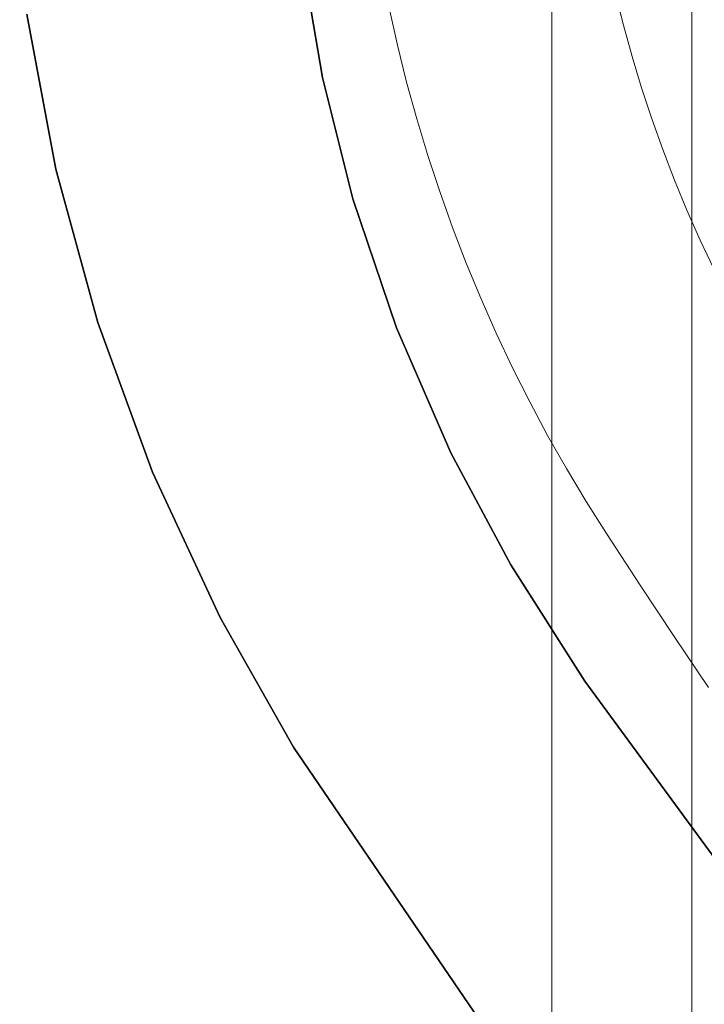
# Model space of a CAD drawing. Header units: inches. Extents: x -412 to -304, y -62 to 18.
# Tile 581 of 656: x -360.447 to -360.254, y -5.521 to -5.244. Entities that reach past the tile are written whole.
import ezdxf

# ---------------------------------------------------------------- set-up
doc = ezdxf.new("R2010")
doc.units = ezdxf.units.IN
doc.header["$LTSCALE"] = 32
doc.header["$MEASUREMENT"] = 0
doc.linetypes.add('Dash Style-1', pattern=[0.083328, 0.041656, -0.041672])
for name, color, linetype, lineweight in [('Black', 7, 'Continuous', 18), ('DashLineFill', 7, 'Dash Style-1', 13), ('Drawing', 7, 'Continuous', 18), ('Metal_HtAdjMech', 7, 'Continuous', 18), ('Metal_MP', 7, 'Continuous', 5), ('None', 7, 'Continuous', 18), ('Plastic-MPWireManager', 7, 'Continuous', 25), ('SolidLine', 7, 'Continuous', 15), ('Wood_1-H', 7, 'Continuous', 13)]:
    doc.layers.add(name, color=color, linetype=linetype, lineweight=lineweight)

# ---------------------------------------------------------------- blocks, each defined once
blk = doc.blocks.new('Group-20')
at = {"layer": 'Black'}
for points in [[(-34.54794, 16.53613, 28.9791), (34.54794, 16.53613, 28.9791), (34.54794, -16.53613, 28.9791), (-34.54794, -16.53613, 28.9791)], [(-34.54794, 16.53613, 27.70079), (34.54794, 16.53613, 27.70079), (34.54794, -16.53613, 27.70079), (-34.54794, -16.53613, 27.70079)]]:
    blk.add_3dface(points, dxfattribs=at)
at = {"layer": 'Wood_1-H'}
for points in [[(-35.96494, 17.95313, 28.99879), (35.96494, 17.95313, 28.99879), (35.96494, -17.95313, 28.99879), (-35.96494, -17.95313, 28.99879)], [(-35.96494, 17.95313, 28.9791), (35.96494, 17.95313, 28.9791), (35.96494, -17.95313, 28.9791), (-35.96494, -17.95313, 28.9791)]]:
    blk.add_3dface(points, dxfattribs=at)
blk = doc.blocks.new('MPHtAdjLegCoverPower (3D)')
at = {"layer": 'Metal_MP'}
for points, invisible_edges in [([(-2.26519, -1.31396, 23.83612), (-2.27013, -1.29308, 23.83612), (-2.20649, -1.28904, 23.83612), (-2.26519, -1.31396, 23.83612)], 15), ([(-2.26519, -1.31396, 2.26132), (-2.27013, -1.29308, 2.26132), (-2.20649, -1.28904, 2.26132), (-2.26519, -1.31396, 2.26132)], 15), ([(-2.26519, -1.31396, 23.83612), (-2.20649, -1.28904, 23.83612), (-2.20427, -1.29795, 23.83612), (-2.26519, -1.31396, 23.83612)], 13), ([(-2.26519, -1.31396, 2.26132), (-2.20649, -1.28904, 2.26132), (-2.20427, -1.29795, 2.26132), (-2.26519, -1.31396, 2.26132)], 13), ([(-2.26519, -1.31396, 23.83612), (-2.26779, -1.30355, 23.83612), (-2.27013, -1.29308, 23.83612), (-2.26519, -1.31396, 23.83612)], 12), ([(-2.26519, -1.31396, 2.26132), (-2.26779, -1.30355, 2.26132), (-2.27013, -1.29308, 2.26132), (-2.26519, -1.31396, 2.26132)], 12), ([(-2.26519, -1.31396, 23.83612), (-2.20427, -1.29795, 23.83612), (-2.20183, -1.3068, 23.83612), (-2.26519, -1.31396, 23.83612)], 13), ([(-2.26519, -1.31396, 2.26132), (-2.20427, -1.29795, 2.26132), (-2.20183, -1.3068, 2.26132), (-2.26519, -1.31396, 2.26132)], 13), ([(-2.26519, -1.31396, 23.83612), (-2.20183, -1.3068, 23.83612), (-2.19917, -1.31559, 23.83612), (-2.26519, -1.31396, 23.83612)], 13), ([(-2.26519, -1.31396, 2.26132), (-2.20183, -1.3068, 2.26132), (-2.19917, -1.31559, 2.26132), (-2.26519, -1.31396, 2.26132)], 13), ([(-2.25923, -1.33456, 23.83612), (-2.26234, -1.3243, 23.83612), (-2.26519, -1.31396, 23.83612), (-2.25923, -1.33456, 23.83612)], 12), ([(-2.25588, -1.34475, 23.83612), (-2.25923, -1.33456, 23.83612), (-2.26519, -1.31396, 23.83612), (-2.25588, -1.34475, 23.83612)], 14), ([(-2.24842, -1.36486, 23.83612), (-2.25588, -1.34475, 23.83612), (-2.26519, -1.31396, 23.83612), (-2.24842, -1.36486, 23.83612)], 15), ([(-2.24842, -1.36486, 23.83612), (-2.26519, -1.31396, 23.83612), (-2.19917, -1.31559, 23.83612), (-2.24842, -1.36486, 23.83612)], 15), ([(-2.25923, -1.33456, 2.26132), (-2.26234, -1.3243, 2.26132), (-2.26519, -1.31396, 2.26132), (-2.25923, -1.33456, 2.26132)], 12), ([(-2.25588, -1.34475, 2.26132), (-2.25923, -1.33456, 2.26132), (-2.26519, -1.31396, 2.26132), (-2.25588, -1.34475, 2.26132)], 14), ([(-2.24842, -1.36486, 2.26132), (-2.25588, -1.34475, 2.26132), (-2.26519, -1.31396, 2.26132), (-2.24842, -1.36486, 2.26132)], 15), ([(-2.24842, -1.36486, 2.26132), (-2.26519, -1.31396, 2.26132), (-2.19917, -1.31559, 2.26132), (-2.24842, -1.36486, 2.26132)], 15), ([(-2.24842, -1.36486, 23.83612), (-2.19917, -1.31559, 23.83612), (-2.1963, -1.32431, 23.83612), (-2.24842, -1.36486, 23.83612)], 13), ([(-2.24842, -1.36486, 2.26132), (-2.19917, -1.31559, 2.26132), (-2.1963, -1.32431, 2.26132), (-2.24842, -1.36486, 2.26132)], 13), ([(-2.24842, -1.36486, 23.83612), (-2.1963, -1.32431, 23.83612), (-2.19321, -1.33295, 23.83612), (-2.24842, -1.36486, 23.83612)], 13), ([(-2.24842, -1.36486, 2.26132), (-2.1963, -1.32431, 2.26132), (-2.19321, -1.33295, 2.26132), (-2.24842, -1.36486, 2.26132)], 13), ([(-2.24842, -1.36486, 23.83612), (-2.19321, -1.33295, 23.83612), (-2.18991, -1.34152, 23.83612), (-2.24842, -1.36486, 23.83612)], 13), ([(-2.24842, -1.36486, 2.26132), (-2.19321, -1.33295, 2.26132), (-2.18991, -1.34152, 2.26132), (-2.24842, -1.36486, 2.26132)], 13), ([(-2.24842, -1.36486, 23.83612), (-2.18991, -1.34152, 23.83612), (-2.18641, -1.35, 23.83612), (-2.24842, -1.36486, 23.83612)], 13), ([(-2.24842, -1.36486, 2.26132), (-2.18991, -1.34152, 2.26132), (-2.18641, -1.35, 2.26132), (-2.24842, -1.36486, 2.26132)], 13), ([(-2.24842, -1.36486, 23.83612), (-2.25227, -1.35485, 23.83612), (-2.25588, -1.34475, 23.83612), (-2.24842, -1.36486, 23.83612)], 12), ([(-2.24842, -1.36486, 2.26132), (-2.25227, -1.35485, 2.26132), (-2.25588, -1.34475, 2.26132), (-2.24842, -1.36486, 2.26132)], 12), ([(-2.24842, -1.36486, 23.83612), (-2.18641, -1.35, 23.83612), (-2.18269, -1.3584, 23.83612), (-2.24842, -1.36486, 23.83612)], 13), ([(-2.24842, -1.36486, 2.26132), (-2.18641, -1.35, 2.26132), (-2.18269, -1.3584, 2.26132), (-2.24842, -1.36486, 2.26132)], 13), ([(-2.23059, -1.40386, 23.83612), (-2.24842, -1.36486, 23.83612), (-2.18269, -1.3584, 23.83612), (-2.23059, -1.40386, 23.83612)], 15), ([(-2.23059, -1.40386, 2.26132), (-2.24842, -1.36486, 2.26132), (-2.18269, -1.3584, 2.26132), (-2.23059, -1.40386, 2.26132)], 15), ([(-2.23059, -1.40386, 23.83612), (-2.18269, -1.3584, 23.83612), (-2.17878, -1.3667, 23.83612), (-2.23059, -1.40386, 23.83612)], 13), ([(-2.23059, -1.40386, 2.26132), (-2.18269, -1.3584, 2.26132), (-2.17878, -1.3667, 2.26132), (-2.23059, -1.40386, 2.26132)], 13), ([(-2.23999, -1.38458, 23.83612), (-2.24432, -1.37477, 23.83612), (-2.24842, -1.36486, 23.83612), (-2.23999, -1.38458, 23.83612)], 12), ([(-2.23059, -1.40386, 23.83612), (-2.23999, -1.38458, 23.83612), (-2.24842, -1.36486, 23.83612), (-2.23059, -1.40386, 23.83612)], 15), ([(-2.23999, -1.38458, 2.26132), (-2.24432, -1.37477, 2.26132), (-2.24842, -1.36486, 2.26132), (-2.23999, -1.38458, 2.26132)], 12), ([(-2.23059, -1.40386, 2.26132), (-2.23999, -1.38458, 2.26132), (-2.24842, -1.36486, 2.26132), (-2.23059, -1.40386, 2.26132)], 15), ([(-2.23059, -1.40386, 23.83612), (-2.17878, -1.3667, 23.83612), (-2.17466, -1.3749, 23.83612), (-2.23059, -1.40386, 23.83612)], 13), ([(-2.23059, -1.40386, 2.26132), (-2.17878, -1.3667, 2.26132), (-2.17466, -1.3749, 2.26132), (-2.23059, -1.40386, 2.26132)], 13), ([(-2.23059, -1.40386, 23.83612), (-2.17466, -1.3749, 23.83612), (-2.17034, -1.383, 23.83612), (-2.23059, -1.40386, 23.83612)], 13), ([(-2.23059, -1.40386, 2.26132), (-2.17466, -1.3749, 2.26132), (-2.17034, -1.383, 2.26132), (-2.23059, -1.40386, 2.26132)], 13), ([(-2.23059, -1.40386, 23.83612), (-2.23541, -1.39428, 23.83612), (-2.23999, -1.38458, 23.83612), (-2.23059, -1.40386, 23.83612)], 12), ([(-2.23059, -1.40386, 2.26132), (-2.23541, -1.39428, 2.26132), (-2.23999, -1.38458, 2.26132), (-2.23059, -1.40386, 2.26132)], 12), ([(-2.23059, -1.40386, 23.83612), (-2.17034, -1.383, 23.83612), (-2.16582, -1.39099, 23.83612), (-2.23059, -1.40386, 23.83612)], 13), ([(-2.23059, -1.40386, 2.26132), (-2.17034, -1.383, 2.26132), (-2.16582, -1.39099, 2.26132), (-2.23059, -1.40386, 2.26132)], 13), ([(-2.20903, -1.44093, 23.83612), (-2.23059, -1.40386, 23.83612), (-2.16582, -1.39099, 23.83612), (-2.20903, -1.44093, 23.83612)], 15), ([(-2.20903, -1.44093, 2.26132), (-2.23059, -1.40386, 2.26132), (-2.16582, -1.39099, 2.26132), (-2.20903, -1.44093, 2.26132)], 15), ([(-2.20903, -1.44093, 23.83612), (-2.16582, -1.39099, 23.83612), (-2.1611, -1.39887, 23.83612), (-2.20903, -1.44093, 23.83612)], 13), ([(-2.20903, -1.44093, 2.26132), (-2.16582, -1.39099, 2.26132), (-2.1611, -1.39887, 2.26132), (-2.20903, -1.44093, 2.26132)], 13), ([(-2.20903, -1.44093, 23.83612), (-2.1611, -1.39887, 23.83612), (-2.1562, -1.40663, 23.83612), (-2.20903, -1.44093, 23.83612)], 13), ([(-2.20903, -1.44093, 2.26132), (-2.1611, -1.39887, 2.26132), (-2.1562, -1.40663, 2.26132), (-2.20903, -1.44093, 2.26132)], 13), ([(-2.22027, -1.42266, 23.83612), (-2.22555, -1.41333, 23.83612), (-2.23059, -1.40386, 23.83612), (-2.22027, -1.42266, 23.83612)], 12), ([(-2.20903, -1.44093, 23.83612), (-2.22027, -1.42266, 23.83612), (-2.23059, -1.40386, 23.83612), (-2.20903, -1.44093, 23.83612)], 15), ([(-2.22027, -1.42266, 2.26132), (-2.22555, -1.41333, 2.26132), (-2.23059, -1.40386, 2.26132), (-2.22027, -1.42266, 2.26132)], 12), ([(-2.20903, -1.44093, 2.26132), (-2.22027, -1.42266, 2.26132), (-2.23059, -1.40386, 2.26132), (-2.20903, -1.44093, 2.26132)], 15), ([(-2.20903, -1.44093, 23.83612), (-2.1562, -1.40663, 23.83612), (-2.14695, -1.42077, 23.83612), (-2.20903, -1.44093, 23.83612)], 13), ([(-2.20903, -1.44093, 2.26132), (-2.1562, -1.40663, 2.26132), (-2.14695, -1.42077, 2.26132), (-2.20903, -1.44093, 2.26132)], 13), ([(-2.20903, -1.44093, 23.83612), (-2.21476, -1.43187, 23.83612), (-2.22027, -1.42266, 23.83612), (-2.20903, -1.44093, 23.83612)], 12), ([(-2.20903, -1.44093, 2.26132), (-2.21476, -1.43187, 2.26132), (-2.22027, -1.42266, 2.26132), (-2.20903, -1.44093, 2.26132)], 12), ([(-2.18031, -1.48422, 23.83612), (-2.20903, -1.44093, 23.83612), (-2.14695, -1.42077, 23.83612), (-2.18031, -1.48422, 23.83612)], 15), ([(-2.18031, -1.48422, 2.26132), (-2.20903, -1.44093, 2.26132), (-2.14695, -1.42077, 2.26132), (-2.18031, -1.48422, 2.26132)], 15), ([(-2.18998, -1.46986, 23.83612), (-2.19955, -1.45543, 23.83612), (-2.20903, -1.44093, 23.83612), (-2.18998, -1.46986, 23.83612)], 12), ([(-2.18031, -1.48422, 23.83612), (-2.18998, -1.46986, 23.83612), (-2.20903, -1.44093, 23.83612), (-2.18031, -1.48422, 23.83612)], 14), ([(-2.18998, -1.46986, 2.26132), (-2.19955, -1.45543, 2.26132), (-2.20903, -1.44093, 2.26132), (-2.18998, -1.46986, 2.26132)], 12), ([(-2.18031, -1.48422, 2.26132), (-2.18998, -1.46986, 2.26132), (-2.20903, -1.44093, 2.26132), (-2.18031, -1.48422, 2.26132)], 14)]:
    blk.add_3dface(points, dxfattribs=dict(at, invisible_edges=invisible_edges))
for points in [[(-2.20427, -1.29795, 2.26132), (-2.20427, -1.29795, 23.83612), (-2.20649, -1.28904, 23.83612), (-2.20649, -1.28904, 2.26132)], [(-2.27013, -1.29308, 2.26132), (-2.27013, -1.29308, 23.83612), (-2.26779, -1.30355, 23.83612), (-2.26779, -1.30355, 2.26132)], [(-2.20183, -1.3068, 2.26132), (-2.20183, -1.3068, 23.83612), (-2.20427, -1.29795, 23.83612), (-2.20427, -1.29795, 2.26132)], [(-2.26779, -1.30355, 2.26132), (-2.26779, -1.30355, 23.83612), (-2.26519, -1.31396, 23.83612), (-2.26519, -1.31396, 2.26132)], [(-2.19917, -1.31559, 2.26132), (-2.19917, -1.31559, 23.83612), (-2.20183, -1.3068, 23.83612), (-2.20183, -1.3068, 2.26132)], [(-2.26519, -1.31396, 2.26132), (-2.26519, -1.31396, 23.83612), (-2.26234, -1.3243, 23.83612), (-2.26234, -1.3243, 2.26132)], [(-2.1963, -1.32431, 2.26132), (-2.1963, -1.32431, 23.83612), (-2.19917, -1.31559, 23.83612), (-2.19917, -1.31559, 2.26132)], [(-2.26234, -1.3243, 2.26132), (-2.26234, -1.3243, 23.83612), (-2.25923, -1.33456, 23.83612), (-2.25923, -1.33456, 2.26132)], [(-2.19321, -1.33295, 2.26132), (-2.19321, -1.33295, 23.83612), (-2.1963, -1.32431, 23.83612), (-2.1963, -1.32431, 2.26132)], [(-2.25923, -1.33456, 2.26132), (-2.25923, -1.33456, 23.83612), (-2.25588, -1.34475, 23.83612), (-2.25588, -1.34475, 2.26132)], [(-2.18991, -1.34152, 2.26132), (-2.18991, -1.34152, 23.83612), (-2.19321, -1.33295, 23.83612), (-2.19321, -1.33295, 2.26132)], [(-2.18641, -1.35, 2.26132), (-2.18641, -1.35, 23.83612), (-2.18991, -1.34152, 23.83612), (-2.18991, -1.34152, 2.26132)], [(-2.25588, -1.34475, 2.26132), (-2.25588, -1.34475, 23.83612), (-2.25227, -1.35485, 23.83612), (-2.25227, -1.35485, 2.26132)], [(-2.18269, -1.3584, 2.26132), (-2.18269, -1.3584, 23.83612), (-2.18641, -1.35, 23.83612), (-2.18641, -1.35, 2.26132)], [(-2.25227, -1.35485, 2.26132), (-2.25227, -1.35485, 23.83612), (-2.24842, -1.36486, 23.83612), (-2.24842, -1.36486, 2.26132)], [(-2.17878, -1.3667, 2.26132), (-2.17878, -1.3667, 23.83612), (-2.18269, -1.3584, 23.83612), (-2.18269, -1.3584, 2.26132)], [(-2.24842, -1.36486, 2.26132), (-2.24842, -1.36486, 23.83612), (-2.24432, -1.37477, 23.83612), (-2.24432, -1.37477, 2.26132)], [(-2.24432, -1.37477, 2.26132), (-2.24432, -1.37477, 23.83612), (-2.23999, -1.38458, 23.83612), (-2.23999, -1.38458, 2.26132)], [(-2.23999, -1.38458, 2.26132), (-2.23999, -1.38458, 23.83612), (-2.23541, -1.39428, 23.83612), (-2.23541, -1.39428, 2.26132)], [(-2.23541, -1.39428, 2.26132), (-2.23541, -1.39428, 23.83612), (-2.23059, -1.40386, 23.83612), (-2.23059, -1.40386, 2.26132)], [(-2.23059, -1.40386, 2.26132), (-2.23059, -1.40386, 23.83612), (-2.22555, -1.41333, 23.83612), (-2.22555, -1.41333, 2.26132)], [(-2.22555, -1.41333, 2.26132), (-2.22555, -1.41333, 23.83612), (-2.22027, -1.42266, 23.83612), (-2.22027, -1.42266, 2.26132)], [(-2.22027, -1.42266, 2.26132), (-2.22027, -1.42266, 23.83612), (-2.21476, -1.43187, 23.83612), (-2.21476, -1.43187, 2.26132)], [(-2.21476, -1.43187, 2.26132), (-2.21476, -1.43187, 23.83612), (-2.20903, -1.44093, 23.83612), (-2.20903, -1.44093, 2.26132)], [(-2.20903, -1.44093, 2.26132), (-2.20903, -1.44093, 23.83612), (-2.19955, -1.45543, 23.83612), (-2.19955, -1.45543, 2.26132)], [(-2.19955, -1.45543, 2.26132), (-2.19955, -1.45543, 23.83612), (-2.18998, -1.46986, 23.83612), (-2.18998, -1.46986, 2.26132)], [(-2.18998, -1.46986, 2.26132), (-2.18998, -1.46986, 23.83612), (-2.18031, -1.48422, 23.83612), (-2.18031, -1.48422, 2.26132)]]:
    blk.add_3dface(points, dxfattribs=at)
at = {"layer": 'Plastic-MPWireManager'}
for points, invisible_edges in [([(-2.37195, -1.29484, 23.9188), (-2.36384, -1.33846, 23.9188), (-2.13573, -1.27553, 23.9188), (-2.13943, -1.25094, 23.9188)], 10), ([(-2.13943, -1.25094, 23.84006), (-2.13573, -1.27553, 23.84006), (-2.28888, -1.31268, 23.84006), (-2.29514, -1.27525, 23.84006)], 10), ([(-2.36384, -1.33846, 23.44636), (-2.37195, -1.29484, 23.44636), (-2.29514, -1.27525, 23.44636), (-2.28888, -1.31268, 23.44636)], 10), ([(-2.36384, -1.33846, 23.9188), (-2.35203, -1.38157, 23.9188), (-2.12998, -1.2998, 23.9188), (-2.13573, -1.27553, 23.9188)], 10), ([(-2.29514, -1.27525, 23.44636), (-2.29514, -1.27525, 23.84006), (-2.28888, -1.31268, 23.84006), (-2.28888, -1.31268, 23.44636)], 5), ([(-2.13573, -1.27553, 23.84006), (-2.12998, -1.2998, 23.84006), (-2.28033, -1.34682, 23.84006), (-2.28888, -1.31268, 23.84006)], 10), ([(-2.36384, -1.33846, 23.44636), (-2.36384, -1.33846, 23.9188), (-2.37195, -1.29484, 23.9188), (-2.37195, -1.29484, 23.44636)], 5), ([(-2.35203, -1.38157, 23.9188), (-2.33661, -1.42371, 23.9188), (-2.1222, -1.32359, 23.9188), (-2.12998, -1.2998, 23.9188)], 10), ([(-2.12998, -1.2998, 23.84006), (-2.1222, -1.32359, 23.84006), (-2.26808, -1.38303, 23.84006), (-2.28033, -1.34682, 23.84006)], 10), ([(-2.28888, -1.31268, 23.44636), (-2.28033, -1.34682, 23.44636), (-2.35203, -1.38157, 23.44636), (-2.36384, -1.33846, 23.44636)], 10), ([(-2.28888, -1.31268, 23.44636), (-2.28888, -1.31268, 23.84006), (-2.28033, -1.34682, 23.84006), (-2.28033, -1.34682, 23.44636)], 5), ([(-2.11243, -1.34672, 23.9188), (-2.1222, -1.32359, 23.9188), (-2.33661, -1.42371, 23.9188), (-2.31766, -1.46452, 23.9188)], 10), ([(-2.2528, -1.4182, 23.84006), (-2.26808, -1.38303, 23.84006), (-2.1222, -1.32359, 23.84006), (-2.11243, -1.34672, 23.84006)], 10), ([(-2.35203, -1.38157, 23.44636), (-2.35203, -1.38157, 23.9188), (-2.36384, -1.33846, 23.9188), (-2.36384, -1.33846, 23.44636)], 5), ([(-2.28033, -1.34682, 23.44636), (-2.26808, -1.38303, 23.44636), (-2.33661, -1.42371, 23.44636), (-2.35203, -1.38157, 23.44636)], 10), ([(-2.31766, -1.46452, 23.9188), (-2.29698, -1.50097, 23.9188), (-2.10157, -1.36751, 23.9188), (-2.11243, -1.34672, 23.9188)], 10), ([(-2.28033, -1.34682, 23.44636), (-2.28033, -1.34682, 23.84006), (-2.26808, -1.38303, 23.84006), (-2.26808, -1.38303, 23.44636)], 5), ([(-2.11243, -1.34672, 23.84006), (-2.10157, -1.36751, 23.84006), (-2.23593, -1.44974, 23.84006), (-2.2528, -1.4182, 23.84006)], 10), ([(-2.06624, -1.4213, 23.9188), (-2.10157, -1.36751, 23.9188), (-2.29698, -1.50097, 23.9188), (-2.23351, -1.59421, 23.9188)], 10), ([(-2.21508, -1.4824, 23.84006), (-2.23593, -1.44974, 23.84006), (-2.10157, -1.36751, 23.84006), (-2.06624, -1.4213, 23.84006)], 10), ([(-2.33661, -1.42371, 23.44636), (-2.33661, -1.42371, 23.9188), (-2.35203, -1.38157, 23.9188), (-2.35203, -1.38157, 23.44636)], 5), ([(-2.31766, -1.46452, 23.44636), (-2.33661, -1.42371, 23.44636), (-2.26808, -1.38303, 23.44636), (-2.2528, -1.4182, 23.44636)], 10), ([(-2.26808, -1.38303, 23.44636), (-2.26808, -1.38303, 23.84006), (-2.2528, -1.4182, 23.84006), (-2.2528, -1.4182, 23.44636)], 5), ([(-2.29698, -1.50097, 23.44636), (-2.31766, -1.46452, 23.44636), (-2.2528, -1.4182, 23.44636), (-2.23593, -1.44974, 23.44636)], 10), ([(-2.2528, -1.4182, 23.44636), (-2.2528, -1.4182, 23.84006), (-2.23593, -1.44974, 23.84006), (-2.23593, -1.44974, 23.44636)], 5), ([(-2.23351, -1.59421, 23.9188), (-2.09434, -1.77307, 23.9188), (-1.94201, -1.58683, 23.9188), (-2.06624, -1.4213, 23.9188)], 10), ([(-2.06624, -1.4213, 23.84006), (-1.94201, -1.58683, 23.84006), (-2.08538, -1.65991, 23.84006), (-2.21508, -1.4824, 23.84006)], 10), ([(-2.31766, -1.46452, 23.44636), (-2.31766, -1.46452, 23.9188), (-2.33661, -1.42371, 23.9188), (-2.33661, -1.42371, 23.44636)], 5), ([(-2.29698, -1.50097, 23.44636), (-2.23593, -1.44974, 23.44636), (-2.21508, -1.4824, 23.44636)], 9), ([(-2.23593, -1.44974, 23.44636), (-2.23593, -1.44974, 23.84006), (-2.21508, -1.4824, 23.84006), (-2.21508, -1.4824, 23.44636)], 5), ([(-2.29698, -1.50097, 23.44636), (-2.29698, -1.50097, 23.9188), (-2.31766, -1.46452, 23.9188), (-2.31766, -1.46452, 23.44636)], 5), ([(-2.23351, -1.59421, 23.44636), (-2.29698, -1.50097, 23.44636), (-2.21508, -1.4824, 23.44636)], 10), ([(-2.21508, -1.4824, 23.44636), (-2.08538, -1.65991, 23.44636), (-2.09434, -1.77307, 23.44636), (-2.23351, -1.59421, 23.44636)], 10), ([(-2.21508, -1.4824, 23.44636), (-2.21508, -1.4824, 23.84006), (-2.08538, -1.65991, 23.84006), (-2.08538, -1.65991, 23.44636)], 5), ([(-2.23351, -1.59421, 23.44636), (-2.23351, -1.59421, 23.9188), (-2.29698, -1.50097, 23.9188), (-2.29698, -1.50097, 23.44636)], 5)]:
    blk.add_3dface(points, dxfattribs=dict(at, invisible_edges=invisible_edges))
blk = doc.blocks.new('TEK04-FrameA (3D)')
at = {"layer": 'Metal_HtAdjMech'}
for points, invisible_edges in [([(0, 0.42393, 10.05044), (8.46457, 0.42393, 10.05044), (8.46457, 0.41441, 10.04649), (0, 0.41441, 10.04649)], 5), ([(0.3937, 0.41441, 11.60705), (8.3624, 0.41441, 11.60705), (8.3624, 0.42393, 11.60311), (0.3937, 0.42393, 11.60311)], 5), ([(0, 0.41441, 10.04649), (8.46457, 0.41441, 10.04649), (8.46457, 0.40458, 10.04339), (0, 0.40458, 10.04339)], 5), ([(8.3624, 0.41324, 11.49949), (0, 0.41324, 11.49949), (4.16339, 0.41339, 11.49606), (7.81988, 0.41339, 11.49606)], 11), ([(0, 0.41324, 11.49949), (0, 0.41339, 11.49606), (4.16339, 0.41339, 11.49606)], 8), ([(0, 0.41324, 10.15405), (7.81988, 0.41339, 10.15748), (4.16339, 0.41339, 10.15748)], 9), ([(4.16339, 0.41339, 10.15748), (0, 0.41339, 10.15748), (0, 0.41324, 10.15405)], 8), ([(0, 0.41324, 10.15405), (20.57087, 0.41324, 10.15405), (12.99705, 0.41339, 10.15748), (7.81988, 0.41339, 10.15748)], 11), ([(4.16339, 0.41339, 11.49606), (0, 0.41339, 11.49606), (1.45669, 0.41339, 11.1811), (1.47385, 0.41339, 11.18035)], 10), ([(1.45669, 0.41339, 10.7874), (0, 0.41339, 10.7628), (4.16339, 0.41339, 10.7628)], 11), ([(0, 0.41339, 10.15748), (4.16339, 0.41339, 10.15748), (4.16339, 0.41339, 10.40354), (0, 0.41339, 10.40354)], 6), ([(0, 0.41339, 10.40354), (4.16339, 0.41339, 10.40354), (4.16339, 0.41339, 10.7628), (0, 0.41339, 10.7628)], 7), ([(0, 0.41324, 11.49949), (8.3624, 0.41324, 11.49949), (8.3624, 0.41279, 11.5029), (0, 0.41279, 11.5029)], 5), ([(0, 0.41279, 10.15064), (20.57087, 0.41279, 10.15064), (20.57087, 0.41324, 10.15405), (0, 0.41324, 10.15405)], 5), ([(0, 0.41279, 11.5029), (8.3624, 0.41279, 11.5029), (8.3624, 0.41204, 11.50625), (0, 0.41204, 11.50625)], 5), ([(0, 0.41204, 10.14729), (20.57087, 0.41204, 10.14729), (20.57087, 0.41279, 10.15064), (0, 0.41279, 10.15064)], 5), ([(0.3937, 0.40458, 11.61015), (8.3624, 0.40458, 11.61015), (8.3624, 0.41441, 11.60705), (0.3937, 0.41441, 11.60705)], 5), ([(4.16339, 0.41339, 10.7628), (1.47385, 0.41339, 10.78815), (1.45669, 0.41339, 10.7874)], 9), ([(1.47385, 0.41339, 11.18035), (1.49088, 0.41339, 11.17811), (4.16339, 0.41339, 11.49606)], 10), ([(4.16339, 0.41339, 10.7628), (1.49088, 0.41339, 10.79039), (1.47385, 0.41339, 10.78815)], 9), ([(4.16339, 0.41339, 11.49606), (1.49088, 0.41339, 11.17811), (1.50764, 0.41339, 11.17439)], 9), ([(1.50764, 0.41339, 10.79411), (1.49088, 0.41339, 10.79039), (4.16339, 0.41339, 10.7628)], 10), ([(1.50764, 0.41339, 11.17439), (1.52402, 0.41339, 11.16923), (4.16339, 0.41339, 11.49606)], 10), ([(4.16339, 0.41339, 10.7628), (1.52402, 0.41339, 10.79927), (1.50764, 0.41339, 10.79411)], 9), ([(1.52402, 0.41339, 11.16923), (1.53989, 0.41339, 11.16266), (4.16339, 0.41339, 11.49606)], 10), ([(1.53989, 0.41339, 10.80584), (1.52402, 0.41339, 10.79927), (4.16339, 0.41339, 10.7628)], 10), ([(4.16339, 0.41339, 11.49606), (1.53989, 0.41339, 11.16266), (1.55512, 0.41339, 11.15473)], 9), ([(4.16339, 0.41339, 10.7628), (1.55512, 0.41339, 10.81377), (1.53989, 0.41339, 10.80584)], 9), ([(1.55512, 0.41339, 11.15473), (1.5696, 0.41339, 11.1455), (4.16339, 0.41339, 11.49606)], 10), ([(1.5696, 0.41339, 10.823), (1.55512, 0.41339, 10.81377), (4.16339, 0.41339, 10.7628)], 10), ([(4.16339, 0.41339, 11.49606), (1.5696, 0.41339, 11.1455), (1.58323, 0.41339, 11.13505)], 9), ([(1.58323, 0.41339, 10.83346), (1.5696, 0.41339, 10.823), (4.16339, 0.41339, 10.7628)], 10), ([(4.16339, 0.41339, 10.7628), (1.59589, 0.41339, 10.84506), (1.58323, 0.41339, 10.83346)], 9), ([(1.58323, 0.41339, 11.13505), (1.59589, 0.41339, 11.12345), (4.16339, 0.41339, 11.49606)], 10), ([(4.16339, 0.41339, 10.7628), (1.60749, 0.41339, 10.85772), (1.59589, 0.41339, 10.84506)], 9), ([(1.59589, 0.41339, 11.12345), (1.60749, 0.41339, 11.11078), (4.16339, 0.41339, 11.49606)], 10), ([(4.16339, 0.41339, 11.49606), (1.60749, 0.41339, 11.11078), (1.61794, 0.41339, 11.09716)], 9), ([(1.61794, 0.41339, 10.87134), (1.60749, 0.41339, 10.85772), (4.16339, 0.41339, 10.7628)], 10), ([(1.61794, 0.41339, 11.09716), (1.62717, 0.41339, 11.08268), (4.16339, 0.41339, 11.49606)], 10), ([(4.16339, 0.41339, 10.7628), (1.62717, 0.41339, 10.88583), (1.61794, 0.41339, 10.87134)], 9), ([(4.16339, 0.41339, 10.7628), (1.6351, 0.41339, 10.90106), (1.62717, 0.41339, 10.88583)], 9), ([(1.62717, 0.41339, 11.08268), (1.6351, 0.41339, 11.06744), (4.16339, 0.41339, 11.49606)], 10), ([(4.16339, 0.41339, 11.49606), (1.6351, 0.41339, 11.06744), (1.64167, 0.41339, 11.05158)], 9), ([(1.64167, 0.41339, 10.91693), (1.6351, 0.41339, 10.90106), (4.16339, 0.41339, 10.7628)], 10), ([(4.16339, 0.41339, 11.49606), (1.64167, 0.41339, 11.05158), (1.64684, 0.41339, 11.0352)], 9), ([(4.16339, 0.41339, 10.7628), (1.64684, 0.41339, 10.9333), (1.64167, 0.41339, 10.91693)], 9), ([(4.16339, 0.41339, 10.7628), (1.65055, 0.41339, 10.95007), (1.64684, 0.41339, 10.9333)], 9), ([(1.64684, 0.41339, 11.0352), (1.65055, 0.41339, 11.01843), (4.16339, 0.41339, 11.49606)], 10), ([(4.16339, 0.41339, 11.49606), (1.65055, 0.41339, 11.01843), (1.65279, 0.41339, 11.00141)], 9), ([(1.65279, 0.41339, 10.9671), (1.65055, 0.41339, 10.95007), (4.16339, 0.41339, 10.7628)], 10), ([(4.16339, 0.41339, 10.7628), (1.65354, 0.41339, 10.98425), (1.65279, 0.41339, 10.9671)], 9), ([(1.65279, 0.41339, 11.00141), (1.65354, 0.41339, 10.98425), (4.16339, 0.41339, 10.7628), (4.16339, 0.41339, 11.49606)], 14), ([(0, 0.41204, 11.50625), (8.3624, 0.41204, 11.50625), (8.3624, 0.41101, 11.50953), (0, 0.41101, 11.50953)], 5), ([(0, 0.41101, 10.14401), (20.57087, 0.41101, 10.14401), (20.57087, 0.41204, 10.14729), (0, 0.41204, 10.14729)], 5), ([(0, 0.41101, 11.50953), (8.3624, 0.41101, 11.50953), (8.3624, 0.4097, 11.5127), (0, 0.4097, 11.5127)], 5), ([(0, 0.4097, 10.14084), (20.57087, 0.4097, 10.14084), (20.57087, 0.41101, 10.14401), (0, 0.41101, 10.14401)], 5), ([(0, 0.4097, 11.5127), (8.3624, 0.4097, 11.5127), (8.3624, 0.40811, 11.51575), (0, 0.40811, 11.51575)], 5), ([(0, 0.40811, 10.1378), (20.57087, 0.40811, 10.1378), (20.57087, 0.4097, 10.14084), (0, 0.4097, 10.14084)], 5), ([(0, 0.40811, 11.51575), (8.3624, 0.40811, 11.51575), (8.3624, 0.40627, 11.51864), (0, 0.40627, 11.51864)], 5), ([(0, 0.40627, 10.1349), (20.57087, 0.40627, 10.1349), (20.57087, 0.40811, 10.1378), (0, 0.40811, 10.1378)], 5), ([(0, 0.40627, 11.51864), (8.3624, 0.40627, 11.51864), (8.3624, 0.40417, 11.52137), (0, 0.40417, 11.52137)], 5), ([(0, 0.40417, 10.13217), (20.57087, 0.40417, 10.13217), (20.57087, 0.40627, 10.1349), (0, 0.40627, 10.1349)], 5), ([(0, 0.40458, 10.04339), (8.46457, 0.40458, 10.04339), (8.46457, 0.39453, 10.04116), (0, 0.39453, 10.04116)], 5), ([(0.3937, 0.39453, 11.61238), (8.3624, 0.39453, 11.61238), (8.3624, 0.40458, 11.61015), (0.3937, 0.40458, 11.61015)], 5), ([(0, 0.40417, 11.52137), (8.3624, 0.40417, 11.52137), (8.3624, 0.40185, 11.5239), (0, 0.40185, 11.5239)], 5), ([(0, 0.40185, 10.12964), (20.57087, 0.40185, 10.12964), (20.57087, 0.40417, 10.13217), (0, 0.40417, 10.13217)], 5), ([(0, 0.40185, 11.5239), (8.3624, 0.40185, 11.5239), (8.3624, 0.39932, 11.52622), (0, 0.39932, 11.52622)], 5), ([(0, 0.39932, 10.12732), (20.57087, 0.39932, 10.12732), (20.57087, 0.40185, 10.12964), (0, 0.40185, 10.12964)], 5), ([(0, 0.39932, 11.52622), (8.3624, 0.39932, 11.52622), (8.3624, 0.3966, 11.52831), (0, 0.3966, 11.52831)], 5), ([(0, 0.3966, 10.12523), (20.57087, 0.3966, 10.12523), (20.57087, 0.39932, 10.12732), (0, 0.39932, 10.12732)], 5), ([(0, 0.3966, 11.52831), (8.3624, 0.3966, 11.52831), (8.3624, 0.3937, 11.53016), (0, 0.3937, 11.53016)], 5), ([(0, 0.3937, 10.12338), (20.57087, 0.3937, 10.12338), (20.57087, 0.3966, 10.12523), (0, 0.3966, 10.12523)], 5), ([(0, 0.39453, 10.04116), (8.46457, 0.39453, 10.04116), (8.46457, 0.38431, 10.03982), (0, 0.38431, 10.03982)], 5), ([(0, 0.3937, 11.53016), (8.3624, 0.3937, 11.53016), (8.3624, 0.39065, 11.53174), (0, 0.39065, 11.53174)], 5), ([(0, 0.39065, 10.1218), (20.57087, 0.39065, 10.1218), (20.57087, 0.3937, 10.12338), (0, 0.3937, 10.12338)], 5), ([(0.3937, 0.38431, 11.61372), (8.3624, 0.38431, 11.61372), (8.3624, 0.39453, 11.61238), (0.3937, 0.39453, 11.61238)], 5), ([(0, 0.39065, 11.53174), (8.3624, 0.39065, 11.53174), (8.3624, 0.38748, 11.53306), (0, 0.38748, 11.53306)], 5), ([(0, 0.38748, 10.12048), (20.57087, 0.38748, 10.12048), (20.57087, 0.39065, 10.1218), (0, 0.39065, 10.1218)], 5), ([(0, 0.38748, 11.53306), (8.3624, 0.38748, 11.53306), (8.3624, 0.38421, 11.53409), (0, 0.38421, 11.53409)], 5), ([(0, 0.38421, 10.11945), (20.57087, 0.38421, 10.11945), (20.57087, 0.38748, 10.12048), (0, 0.38748, 10.12048)], 5), ([(0, 0.38431, 10.03982), (8.46457, 0.38431, 10.03982), (8.46457, 0.37402, 10.03937), (0, 0.37402, 10.03937)], 1), ([(0, 0.38421, 11.53409), (8.3624, 0.38421, 11.53409), (8.3624, 0.38085, 11.53483), (0, 0.38085, 11.53483)], 5), ([(0, 0.38085, 10.11871), (20.57087, 0.38085, 10.11871), (20.57087, 0.38421, 10.11945), (0, 0.38421, 10.11945)], 5), ([(0.3937, 0.37402, 11.61417), (8.3624, 0.37402, 11.61417), (8.3624, 0.38431, 11.61372), (0.3937, 0.38431, 11.61372)], 4), ([(0, 0.38085, 11.53483), (8.3624, 0.38085, 11.53483), (8.3624, 0.37745, 11.53528), (0, 0.37745, 11.53528)], 5), ([(0, 0.37745, 10.11826), (20.57087, 0.37745, 10.11826), (20.57087, 0.38085, 10.11871), (0, 0.38085, 10.11871)], 5), ([(0, 0.37745, 11.53528), (8.3624, 0.37745, 11.53528), (8.3624, 0.37402, 11.53543), (0.3937, 0.37402, 11.53543)], 9), ([(0, 0.37402, 10.11811), (20.57087, 0.37402, 10.11811), (20.57087, 0.37745, 10.11826), (0, 0.37745, 10.11826)], 4), ([(20.57087, 0.37402, 10.11811), (0, 0.37402, 10.11811), (0.60256, 0.13727, 10.11811), (0.61448, 0.1357, 10.11811)], 10), ([(2.17736, -0.13727, 10.03937), (9.25197, 0.37402, 10.03937), (0, -0.37402, 10.03937)], 11), ([(0.63768, 0.12949, 10.03937), (0, 0.37402, 10.03937), (8.46457, 0.37402, 10.03937)], 9), ([(9.25197, 0.37402, 10.03937), (20.57087, 0.37402, 10.03937), (20.57087, -0.37402, 10.03937), (0, -0.37402, 10.03937)], 8), ([(0.61448, 0.1357, 10.11811), (0.62622, 0.1331, 10.11811), (20.57087, 0.37402, 10.11811)], 10), ([(20.57087, 0.37402, 10.11811), (0.62622, 0.1331, 10.11811), (0.63768, 0.12949, 10.11811)], 9), ([(0.63768, 0.12949, 10.11811), (0.64879, 0.12488, 10.11811), (20.57087, 0.37402, 10.11811)], 10), ([(8.46457, 0.37402, 10.03937), (0.64879, 0.12488, 10.03937), (0.63768, 0.12949, 10.03937)], 9), ([(20.57087, 0.37402, 10.11811), (0.64879, 0.12488, 10.11811), (2.16535, 0.1378, 10.11811)], 11), ([(0.65945, 0.11933, 10.03937), (0.64879, 0.12488, 10.03937), (8.46457, 0.37402, 10.03937)], 10), ([(8.46457, 0.37402, 10.03937), (0.66959, 0.11288, 10.03937), (0.65945, 0.11933, 10.03937)], 9), ([(0.67912, 0.10556, 10.03937), (0.66959, 0.11288, 10.03937), (8.46457, 0.37402, 10.03937)], 10), ([(8.46457, 0.37402, 10.03937), (0.68799, 0.09744, 10.03937), (0.67912, 0.10556, 10.03937)], 9), ([(2.16535, 0.1378, 10.03937), (0.68799, 0.09744, 10.03937), (8.46457, 0.37402, 10.03937)], 11), ([(2.16535, 0.1378, 10.11811), (2.17736, 0.13727, 10.11811), (20.57087, 0.37402, 10.11811)], 10), ([(8.46457, 0.37402, 10.03937), (2.17736, 0.13727, 10.03937), (2.16535, 0.1378, 10.03937)], 9), ([(20.57087, 0.37402, 10.11811), (2.17736, 0.13727, 10.11811), (2.18928, 0.1357, 10.11811)], 9), ([(2.18928, 0.1357, 10.03937), (2.17736, 0.13727, 10.03937), (8.46457, 0.37402, 10.03937)], 10), ([(9.25197, 0.37402, 10.03937), (2.17736, -0.13727, 10.03937), (2.18928, -0.1357, 10.03937)], 9), ([(2.18928, 0.1357, 10.11811), (2.20102, 0.1331, 10.11811), (20.57087, 0.37402, 10.11811)], 10), ([(8.46457, 0.37402, 10.03937), (2.20102, 0.1331, 10.03937), (2.18928, 0.1357, 10.03937)], 9), ([(2.18928, -0.1357, 10.03937), (2.20102, -0.1331, 10.03937), (9.25197, 0.37402, 10.03937)], 10), ([(20.57087, 0.37402, 10.11811), (2.20102, 0.1331, 10.11811), (2.21248, 0.12949, 10.11811)], 9), ([(2.21248, 0.12949, 10.03937), (2.20102, 0.1331, 10.03937), (8.46457, 0.37402, 10.03937)], 10), ([(9.25197, 0.37402, 10.03937), (2.20102, -0.1331, 10.03937), (2.21248, -0.12949, 10.03937)], 9), ([(2.21248, 0.12949, 10.11811), (2.22359, 0.12488, 10.11811), (20.57087, 0.37402, 10.11811)], 10), ([(8.46457, 0.37402, 10.03937), (2.22359, 0.12488, 10.03937), (2.21248, 0.12949, 10.03937)], 9), ([(2.21248, -0.12949, 10.03937), (2.22359, -0.12488, 10.03937), (9.25197, 0.37402, 10.03937)], 10), ([(20.57087, 0.37402, 10.11811), (2.22359, 0.12488, 10.11811), (2.23425, 0.11933, 10.11811)], 9), ([(2.23425, 0.11933, 10.03937), (2.22359, 0.12488, 10.03937), (8.46457, 0.37402, 10.03937)], 10), ([(9.25197, 0.37402, 10.03937), (2.22359, -0.12488, 10.03937), (2.23425, -0.11933, 10.03937)], 9), ([(2.23425, 0.11933, 10.11811), (2.24439, 0.11288, 10.11811), (20.57087, 0.37402, 10.11811)], 10), ([(8.46457, 0.37402, 10.03937), (2.24439, 0.11288, 10.03937), (2.23425, 0.11933, 10.03937)], 9), ([(2.23425, -0.11933, 10.03937), (2.24439, -0.11288, 10.03937), (9.25197, 0.37402, 10.03937)], 10), ([(2.24439, 0.11288, 10.11811), (2.25393, 0.10556, 10.11811), (20.57087, 0.37402, 10.11811)], 10), ([(2.24439, -0.11288, 10.03937), (2.25393, -0.10556, 10.03937), (9.25197, 0.37402, 10.03937)], 10), ([(2.25393, 0.10556, 10.03937), (2.24439, 0.11288, 10.03937), (8.46457, 0.37402, 10.03937)], 10), ([(20.57087, 0.37402, 10.11811), (2.25393, 0.10556, 10.11811), (2.26279, 0.09744, 10.11811)], 9), ([(2.26279, 0.09744, 10.03937), (2.25393, 0.10556, 10.03937), (8.46457, 0.37402, 10.03937)], 10), ([(8.46457, 0.37402, 10.03937), (9.25197, 0.37402, 10.03937), (2.25393, -0.10556, 10.03937), (2.26279, -0.09744, 10.03937)], 11), ([(20.57087, 0.37402, 10.11811), (2.26279, 0.09744, 10.11811), (2.27091, 0.08857, 10.11811)], 9), ([(2.27091, 0.08857, 10.03937), (2.26279, 0.09744, 10.03937), (8.46457, 0.37402, 10.03937)], 10), ([(8.46457, 0.37402, 10.03937), (2.26279, -0.09744, 10.03937), (2.27091, -0.08857, 10.03937)], 9), ([(2.27091, 0.08857, 10.11811), (2.27823, 0.07904, 10.11811), (20.57087, 0.37402, 10.11811)], 10), ([(8.46457, 0.37402, 10.03937), (2.27823, 0.07904, 10.03937), (2.27091, 0.08857, 10.03937)], 9), ([(2.27091, -0.08857, 10.03937), (2.27823, -0.07904, 10.03937), (8.46457, 0.37402, 10.03937)], 10), ([(20.57087, -0.37402, 10.11811), (20.57087, 0.37402, 10.11811), (2.27823, 0.07904, 10.11811), (2.28469, 0.0689, 10.11811)], 10), ([(8.46457, 0.37402, 10.03937), (2.27823, -0.07904, 10.03937), (2.28469, -0.0689, 10.03937)], 9), ([(2.28469, 0.0689, 10.03937), (2.27823, 0.07904, 10.03937), (8.46457, 0.37402, 10.03937)], 10), ([(8.46457, 0.37402, 10.03937), (2.28469, -0.0689, 10.03937), (2.29024, -0.05823, 10.03937)], 9), ([(2.29024, 0.05823, 10.03937), (2.28469, 0.0689, 10.03937), (8.46457, 0.37402, 10.03937)], 10), ([(2.29484, 0.04713, 10.03937), (2.29024, 0.05823, 10.03937), (8.46457, 0.37402, 10.03937)], 10), ([(8.46457, 0.37402, 10.03937), (2.29024, -0.05823, 10.03937), (2.29484, -0.04713, 10.03937)], 9), ([(8.46457, 0.37402, 10.03937), (2.29845, 0.03566, 10.03937), (2.29484, 0.04713, 10.03937)], 9), ([(2.29484, -0.04713, 10.03937), (2.29845, -0.03566, 10.03937), (8.46457, 0.37402, 10.03937)], 10), ([(8.46457, 0.37402, 10.03937), (2.30106, 0.02393, 10.03937), (2.29845, 0.03566, 10.03937)], 9), ([(2.29845, -0.03566, 10.03937), (2.30106, -0.02393, 10.03937), (8.46457, 0.37402, 10.03937)], 10), ([(8.46457, 0.37402, 10.03937), (2.30106, -0.02393, 10.03937), (2.30263, -0.01201, 10.03937)], 9), ([(2.30263, 0.01201, 10.03937), (2.30106, 0.02393, 10.03937), (8.46457, 0.37402, 10.03937)], 10), ([(8.46457, 0.37402, 10.03937), (2.30263, -0.01201, 10.03937), (2.30315, 0, 10.03937)], 9), ([(2.30315, 0, 10.03937), (2.30263, 0.01201, 10.03937), (8.46457, 0.37402, 10.03937)], 10)]:
    blk.add_3dface(points, dxfattribs=dict(at, invisible_edges=invisible_edges))
for points in [[(8.3624, -0.37402, 11.61417), (8.3624, 0.37402, 11.61417), (0.3937, 0.37402, 11.61417), (0.3937, -0.37402, 11.61417)], [(8.3624, 0.37402, 11.53543), (8.3624, -0.37402, 11.53543), (0.3937, -0.37402, 11.53543), (0.3937, 0.37402, 11.53543)]]:
    blk.add_3dface(points, dxfattribs=at)
blk = doc.blocks.new('TEK04-Frame (3D)')
at = {"layer": 'DashLineFill', "color": 7, "transparency": 33554687}
blk.add_blockref('TEK04-FrameA (3D)', (-1.4565, -2.59843, -11.69291), dxfattribs=at)
blk = doc.blocks.new('Group-23')
at = {"layer": 'None'}
blk.add_blockref('Group-20', (0, 0), dxfattribs=at)
at = {"layer": 'SolidLine', "color": 7}
blk.add_blockref('TEK04-Frame (3D)', (-21.55512, 0, 27.70079), dxfattribs=at)
at = {"layer": 'SolidLine', "color": 7, "rotation": 90}
blk.add_blockref('MPHtAdjLegCoverPower (3D)', (-21.55512, 0), dxfattribs=at)
blk = doc.blocks.new('MP Ht Adju Rect Table (3D)')
at = {"layer": 'None'}
blk.add_blockref('Group-23', (0, 0), dxfattribs=at)
at = {"layer": 'Drawing', "color": 0, "flags": 1}
for tag in ['Tag', 'Catalog', 'Option1', 'Option2', 'Option3', 'Option4', 'Option5', 'Option6', 'Option7', 'Option8', 'Option9', 'Option10', 'Option11', 'Option12', 'Custom', 'FinishGroup', 'Discount', 'Item2', 'Item3', 'Item6', 'Item9', 'Item10', 'Item12', 'Item13', 'Item16', 'Item19', 'Item20', 'Item21', 'Item22', 'Item23', 'Item24', 'Item25', 'Item8', 'Item18', 'Item1', 'Item4', 'Item5', 'Item7', 'Item11', 'Item14', 'Item15', 'Item17']:
    blk.add_attdef(tag, (-16.60664, -46.53056), '', height=0.00709, dxfattribs=at)

msp = doc.modelspace()

# ---------------------------------------------------------------- block references
at = {"layer": 'Drawing', "rotation": 270}
msp.add_blockref('MP Ht Adju Rect Table (3D)', (-358.07283, -25.50309), dxfattribs=at)

doc.saveas('drawing.dxf')
